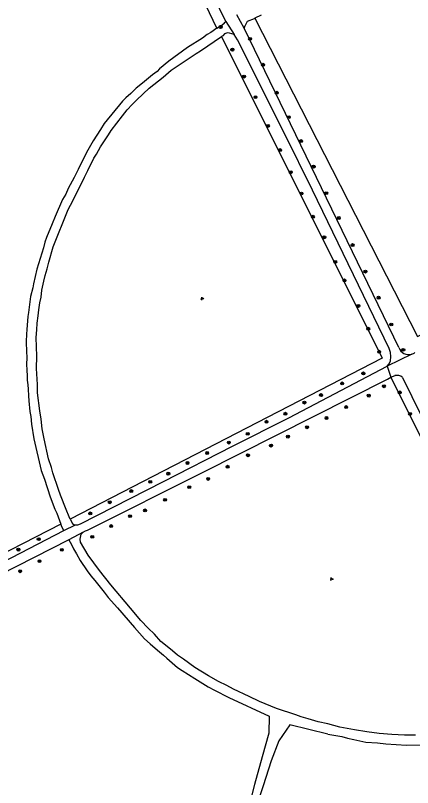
# Model space of a CAD drawing. Extents: x 128999 to 131010, y 395498 to 399007.
# Drawn here: x 130086.4 to 130195.4, y 397030.3 to 397242.2 of the extents above; entities that cross this region are included whole.
import ezdxf

# ---------------------------------------------------------------- set-up
doc = ezdxf.new("R2010")
doc.units = 0
for name, color, linetype in [('gg-knt-onverhard', 7, 'Continuous'), ('gt-grn-groengrens', 7, 'Continuous'), ('gt-symb-boom', 7, 'Continuous'), ('gt-symb-groenvak', 7, 'Continuous')]:
    doc.layers.add(name, color=color, linetype=linetype)

# ---------------------------------------------------------------- blocks, each defined once
blk = doc.blocks.new('gt0-BOOM')
at = {"layer": 'gt-symb-boom'}
for radius in [0.4, 0.2]:
    blk.add_circle((0, 0), radius, dxfattribs=at)
blk = doc.blocks.new('gt0-GRVAK')
at = {"layer": 'gt-symb-groenvak'}
for p, q in [((-0.11, 0.19), (-0.23, 0.24)), ((-0.18, 0.15), (0.09, 0.15)), ((-0.09, 0.21), (-0.16, 0.32)), ((-0.05, 0.21), (-0.05, 0.39)), ((0, 0.21), (0.06, 0.32)), ((0.01, 0.19), (0.13, 0.24)), ((0.26, -0.05), (0.2, 0.06)), ((0.31, -0.05), (0.31, 0.13)), ((0.35, -0.05), (0.41, 0.06)), ((-0.24, -0.23), (-0.36, -0.18)), ((-0.32, -0.26), (-0.05, -0.26)), ((-0.23, -0.21), (-0.29, -0.1)), ((-0.18, -0.2), (-0.18, -0.02)), ((-0.14, -0.21), (-0.07, -0.1)), ((-0.12, -0.23), (0, -0.18)), ((0.24, -0.07), (0.12, -0.02)), ((0.17, -0.11), (0.44, -0.11)), ((0.37, -0.07), (0.49, -0.02))]:
    blk.add_line(p, q, dxfattribs=at)

msp = doc.modelspace()

# ---------------------------------------------------------------- linework, layer by layer
at = {"layer": 'gg-knt-onverhard'}
for p, q in [((130191.6, 397151.04), (130149.16, 397238.7)), ((130189.4, 397142.91), (130190.56, 397143.34)), ((130192.62, 397142.86), (130235.35, 397055.21))]:
    msp.add_line(p, q, dxfattribs=at)
for points in [[(130144.15, 397240.55), (130125.48, 397278.98), (130096.29, 397338.35)], [(130153.86, 397242.24), (130152.12, 397241.42)], [(130141.71, 397238.73), (130143.03, 397239.5), (130143.75, 397240.14), (130143.76, 397240.23), (130144.15, 397240.55)], [(130152.12, 397241.42), (130151.88, 397241.3), (130149.95, 397240.54), (130149.33, 397239.28), (130149.21, 397238.95), (130149.16, 397238.7)], [(130141.71, 397238.73), (130140.01, 397237.52), (130139.05, 397236.92), (130137.72, 397235.94), (130133.59, 397233.42), (130128.52, 397229.63), (130125.98, 397227.51), (130125.26, 397226.84), (130124.05, 397225.91), (130121.29, 397223.61), (130119.51, 397222.19), (130118.11, 397220.75), (130116.7, 397219.58), (130115.75, 397218.63), (130110.79, 397212.49), (130109.79, 397210.87), (130107.76, 397207.82), (130105.95, 397204.57), (130103.58, 397199.91), (130102.52, 397197.71), (130100.89, 397194.67), (130100.2, 397193.13), (130099.36, 397191.67), (130097.27, 397187), (130096.48, 397184.98), (130094.91, 397181.27), (130094.47, 397179.92), (130094.09, 397178.39), (130092.3, 397172.52), (130091.37, 397168.5), (130091.18, 397167.43), (130090.55, 397165.03), (130090.01, 397160.63), (130089.77, 397159.59), (130089.57, 397155.95), (130089.43, 397154.73), (130089.39, 397152.67), (130089.41, 397149.73), (130089.5, 397148.49), (130089.46, 397146.2), (130089.55, 397145.08), (130089.61, 397143.03), (130089.67, 397142.09), (130089.84, 397140.77), (130089.93, 397139.65), (130089.96, 397137.8), (130090.13, 397136.38), (130090.38, 397133.46), (130090.63, 397132.15), (130090.79, 397130.02), (130091.46, 397125.99), (130093.49, 397117.33), (130094.36, 397114.91), (130095.93, 397110.03), (130097.2, 397106.65), (130097.8, 397105.56), (130098.84, 397102.57)], [(130146.39, 397236.98), (130145.14, 397237.37), (130144.58, 397237.41), (130143.8, 397237.12), (130143.3, 397236.63), (130142.96, 397236.4)], [(130101.47, 397103.9), (130101.17, 397104.55), (130100.32, 397106.56), (130098.82, 397110.53), (130098.19, 397112.04), (130096.65, 397116.64), (130096.27, 397118.11), (130095.52, 397120.49), (130094.25, 397126.03), (130093.75, 397128.77), (130093.48, 397131.38), (130093.07, 397133.68), (130092.51, 397138.58), (130092.51, 397140.89), (130092.21, 397145.27), (130092.27, 397148.65), (130092.14, 397153.83), (130092.31, 397155.89), (130092.36, 397157.7), (130092.64, 397159.71), (130092.79, 397161.43), (130093.09, 397163.34), (130093.43, 397164.85), (130093.7, 397166.81), (130094.22, 397169.25), (130094.61, 397170.81), (130095.14, 397172.67), (130095.55, 397174.45), (130096.78, 397178.71), (130100.87, 397188.95), (130102.13, 397191.33), (130105.34, 397197.8), (130106.3, 397199.65), (130107.95, 397203.02), (130108.65, 397204.13), (130109.74, 397206.1), (130111.95, 397209.43), (130112.67, 397210.64), (130115.76, 397214.62), (130117.11, 397216.24), (130118.48, 397217.78), (130119.73, 397219.04), (130123.14, 397222.19), (130126.91, 397225.22), (130129.14, 397227.13), (130135.98, 397231.78), (130137.19, 397232.48), (130142.96, 397236.4)], [(130188.44, 397145.97), (130188.89, 397146.51), (130189.28, 397147.28), (130189.42, 397148.58), (130189.3, 397149.67), (130188.95, 397150.78), (130167.95, 397194.23), (130160.33, 397209.63), (130147.33, 397235.5), (130146.39, 397236.98)], [(130016.58, 397177.8), (130002.8, 397134.98), (129970.64, 397041.76), (129969.89, 397040.31), (129969.64, 397037.93), (129969.66, 397037.14), (129969.84, 397036.19), (129970.01, 397035.72), (129970.81, 397035.58), (129971.76, 397035.77), (130004.1, 397052.17), (130030.4, 397064.91), (130099.72, 397100.84)], [(130102.9, 397102.34), (130103.51, 397102.35), (130104.24, 397102.66), (130127.01, 397114.27), (130145.94, 397123.99), (130161.45, 397131.74), (130188.44, 397145.97)], [(130104.99, 397100.39), (130105.64, 397100.75), (130106.22, 397100.94), (130137.94, 397116.82), (130188.49, 397142.39), (130189.4, 397142.91)], [(130101.47, 397103.9), (130102.04, 397102.73), (130102.42, 397102.46), (130102.9, 397102.34)], [(130099.72, 397100.84), (130099.25, 397101.62), (130098.84, 397102.57)], [(130196.15, 397044.61), (130193.15, 397044.69), (130189.67, 397044.84), (130186.21, 397045.12), (130182.85, 397045.55), (130179.49, 397046.09), (130175.41, 397046.87), (130172.15, 397047.78), (130169.47, 397048.33), (130166.74, 397049.18), (130164.81, 397049.66), (130163.38, 397050.27), (130158.07, 397051.97), (130153.39, 397053.93), (130150.55, 397055.24), (130146.28, 397057.31), (130144.41, 397058.3), (130142.16, 397059.38), (130139.37, 397060.94), (130135.68, 397063.2), (130132.55, 397065.52), (130130.91, 397066.63), (130129.54, 397067.83), (130128.08, 397068.95), (130126.3, 397070.4), (130124.55, 397072.36), (130122.8, 397074.01), (130120.86, 397076.16), (130117.94, 397079.52), (130112.56, 397085.89), (130109.51, 397089.81), (130106.4, 397094.08), (130104.26, 397097.66), (130104.15, 397098.49), (130104.49, 397099.79), (130104.99, 397100.39)], [(130101.05, 397098.28), (130081.92, 397088.54), (130002.16, 397047.68), (129999.18, 397046.49), (129980.6, 397036.8), (129970.16, 397031.18)], [(130101.05, 397098.28), (130101.76, 397096.96), (130102.34, 397095.75), (130103.15, 397094.42), (130104.14, 397092.55), (130106.08, 397089.79), (130107.12, 397088.38), (130108.23, 397087.08), (130110.72, 397083.86), (130111.9, 397082.46), (130114.43, 397079.62), (130119.06, 397074.16), (130121.82, 397071.07), (130123.39, 397069.75), (130125.35, 397067.98), (130127.02, 397066.63), (130127.92, 397065.75), (130130.88, 397063.23), (130132.14, 397062.36), (130135.6, 397060.25), (130139.31, 397057.89), (130141.03, 397056.98), (130144.99, 397054.98)], [(130144.99, 397054.98), (130155.99, 397049.9), (130155.95, 397045.19), (130154.14, 397038.71), (130152.05, 397031.11), (130150.44, 397025.01), (130147.11, 397017.57), (130145.37, 397012.96), (130143.94, 397008.63), (130142.18, 397001.35), (130139.83, 396992.48), (130137.13, 396984.98), (130135.56, 396982.18), (130133.02, 396979.82), (130130.01, 396978.13), (130127.21, 396978.13), (130058.7, 397000)], [(130172.09, 397044.91), (130175.96, 397044.31), (130177.51, 397043.8), (130179.27, 397043.47), (130182.51, 397042.73), (130185.71, 397042.55), (130188.08, 397042.28), (130193.75, 397041.93), (130199.99, 397042.02), (130203.55, 397042.28), (130205.5, 397042.48), (130209.2, 397043.02), (130211.41, 397043.25), (130213.56, 397043.57), (130219.26, 397044.54), (130221.76, 397045.21), (130225.72, 397046), (130230.37, 397047.39), (130234.36, 397048.87)], [(130172.09, 397044.91), (130161.71, 397047.52), (130158.68, 397043.11), (130156.59, 397037.63), (130154.42, 397030.75), (130152.12, 397023.84), (130149.14, 397017.52), (130147.06, 397012.38), (130145.57, 397008.04), (130143.79, 397000.51), (130141.69, 396991.91), (130139.16, 396984.48), (130137.33, 396979.25), (130137.56, 396976.35), (130138.18, 396974.53), (130242.81, 396940.9)]]:
    msp.add_lwpolyline(points, dxfattribs=at)
for centre, radius, start, end in [((130194.34, 397152.03), 2.91, 199.8663, 286.3613), ((130194.33, 397152.04), 2.92, 286.4053, 305.5081), ((130191.12, 397141.07), 2.33, 49.972, 104.0145)]:
    msp.add_arc(centre, radius, start, end, dxfattribs=at)
at = {"layer": 'gt-grn-groengrens'}
for p, q in [((130141.71, 397238.73), (130084.79, 397355.62)), ((130149.16, 397238.7), (130147.15, 397242.35)), ((130144.15, 397240.55), (130146.39, 397236.98)), ((130195.16, 397149.24), (130188.44, 397145.97)), ((130188.44, 397145.97), (130189.4, 397142.91)), ((130189.4, 397142.91), (130234.66, 397051.76)), ((130098.84, 397102.57), (129977.45, 397040.68)), ((130099.72, 397100.84), (130102.9, 397102.34)), ((130104.99, 397100.39), (130101.05, 397098.28))]:
    msp.add_line(p, q, dxfattribs=at)
for points in [[(130152.12, 397241.42), (130196.77, 397154.1), (130229.61, 397170.38), (130251.41, 397181.23), (130272.06, 397192.03), (130283.42, 397198.51)], [(130142.96, 397236.4), (130187.08, 397148.09), (130101.47, 397103.9)]]:
    msp.add_lwpolyline(points, dxfattribs=at)

# ---------------------------------------------------------------- block references
at = {"layer": 'gt-symb-boom'}
for p in [(130142.72, 397239.02), (130150.79, 397235.78), (130145.93, 397232.8), (130154.35, 397228.65), (130149.14, 397225.42), (130158.11, 397220.98), (130152.28, 397219.75), (130161.42, 397214.26), (130155.68, 397211.88), (130164.78, 397207.71), (130159.02, 397205.25), (130161.94, 397199.15), (130168.24, 397200.69), (130164.9, 397193.31), (130171.69, 397193.4), (130168.04, 397186.94), (130175.14, 397186.59), (130171.16, 397181.32), (130178.93, 397179.17), (130174.17, 397174.55), (130182.43, 397171.88), (130176.69, 397169.47), (130186.06, 397164.73), (130180.52, 397162.46), (130189.53, 397157.37), (130183.22, 397156.21), (130192.84, 397150.42), (130186.22, 397149.88), (130181.87, 397143.93), (130176.07, 397141.2), (130187.53, 397140.41), (130170.26, 397137.99), (130183.36, 397137.84), (130191.86, 397138.72), (130165.69, 397135.94), (130177.16, 397134.71), (130160.5, 397132.86), (130171.77, 397131.7), (130194.7, 397132.81), (130155.31, 397130.68), (130166.44, 397129.17), (130150.15, 397127.35), (130144.96, 397124.96), (130161.18, 397126.58), (130156.54, 397124.12), (130139.02, 397122.09), (130150.22, 397121.47), (130133.62, 397119.36), (130144.62, 397118.33), (130128.36, 397116.42), (130123.41, 397114.19), (130139.29, 397114.98), (130134.1, 397112.73), (130118.18, 397111.64), (130112.28, 397108.59), (130127.48, 397109.24), (130106.95, 397105.51), (130121.98, 397106.33), (130117.88, 397104.76), (130112.69, 397102.03), (130092.79, 397098.45), (130107.5, 397099.09), (130087.23, 397095.57), (130099.15, 397095.53), (130093.02, 397092.4), (130087.72, 397089.65)]:
    msp.add_blockref('gt0-BOOM', p, dxfattribs=at)
at = {"layer": 'gt-symb-groenvak', "rotation": 7.352379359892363}
for p in [(130137.63, 397164.51), (130173.15, 397087.52)]:
    msp.add_blockref('gt0-GRVAK', p, dxfattribs=at)

doc.saveas('drawing.dxf')
